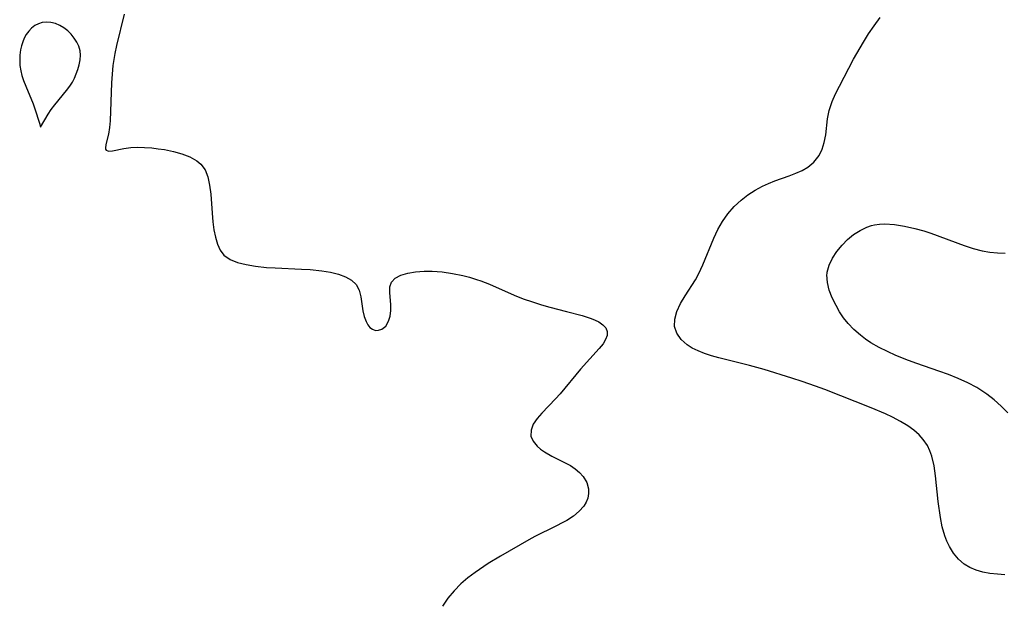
# Model space of a CAD drawing. Header units: metres. Extents: x 1073367 to 1082519, y 1569854 to 1574957.
# Tile 514 of 656: x 1077825 to 1078003, y 1573553 to 1573659. Entities that reach past the tile are written whole.
import ezdxf

# ---------------------------------------------------------------- set-up
doc = ezdxf.new("R2010")
doc.units = ezdxf.units.M
doc.layers.add('CGG_CurvaNivelLidar_v1', color=253, linetype='Continuous', lineweight=30)

msp = doc.modelspace()

# ---------------------------------------------------------------- linework, layer by layer
at = {"layer": 'CGG_CurvaNivelLidar_v1'}
for p, q in [((1077843.5994, 1573660.2022, 70.5), (1077842.2163, 1573654.5728, 70.5)), ((1077979.1243, 1573658.123, 70.5), (1077980.2406, 1573659.6331, 70.5)), ((1077826.9047, 1573657.6878, 70.5), (1077826.3785, 1573657.1463, 70.5)), ((1077827.4866, 1573658.1424, 70.5), (1077826.9047, 1573657.6878, 70.5)), ((1077828.1152, 1573658.4937, 70.5), (1077827.4866, 1573658.1424, 70.5)), ((1077828.7845, 1573658.7173, 70.5), (1077828.1152, 1573658.4937, 70.5)), ((1077829.5684, 1573658.7925, 70.5), (1077828.7845, 1573658.7173, 70.5)), ((1077830.3762, 1573658.7114, 70.5), (1077829.5684, 1573658.7925, 70.5)), ((1077831.1869, 1573658.5019, 70.5), (1077830.3762, 1573658.7114, 70.5)), ((1077831.9796, 1573658.1798, 70.5), (1077831.1869, 1573658.5019, 70.5)), ((1077832.7316, 1573657.7498, 70.5), (1077831.9796, 1573658.1798, 70.5)), ((1077833.4225, 1573657.2131, 70.5), (1077832.7316, 1573657.7498, 70.5)), ((1077978.1333, 1573656.6587, 70.5), (1077979.1243, 1573658.123, 70.5)), ((1077825.5736, 1573655.8958, 70.5), (1077825.2911, 1573655.2165, 70.5)), ((1077825.9218, 1573656.5279, 70.5), (1077825.5736, 1573655.8958, 70.5)), ((1077826.3785, 1573657.1463, 70.5), (1077825.9218, 1573656.5279, 70.5)), ((1077834.047, 1573656.5922, 70.5), (1077833.4225, 1573657.2131, 70.5)), ((1077834.5998, 1573655.9086, 70.5), (1077834.047, 1573656.5922, 70.5)), ((1077835.0682, 1573655.1773, 70.5), (1077834.5998, 1573655.9086, 70.5)), ((1077977.1965, 1573655.1639, 70.5), (1077978.1333, 1573656.6587, 70.5)), ((1077825.0687, 1573654.5018, 70.5), (1077824.9049, 1573653.761, 70.5)), ((1077825.2911, 1573655.2165, 70.5), (1077825.0687, 1573654.5018, 70.5)), ((1077835.4311, 1573654.408, 70.5), (1077835.0682, 1573655.1773, 70.5)), ((1077835.6571, 1573653.606, 70.5), (1077835.4311, 1573654.408, 70.5)), ((1077842.2163, 1573654.5728, 70.5), (1077841.909, 1573653.0945, 70.5)), ((1077975.4336, 1573652.0829, 70.5), (1077977.1965, 1573655.1639, 70.5)), ((1077824.784, 1573652.8246, 70.5), (1077824.7468, 1573651.8734, 70.5)), ((1077824.9049, 1573653.761, 70.5), (1077824.784, 1573652.8246, 70.5)), ((1077835.6499, 1573651.945, 70.5), (1077835.7195, 1573652.7853, 70.5)), ((1077835.7195, 1573652.7853, 70.5), (1077835.6571, 1573653.606, 70.5)), ((1077841.909, 1573653.0945, 70.5), (1077841.7314, 1573652.0321, 70.5)), ((1077972.8517, 1573647.2372, 70.5), (1077975.4336, 1573652.0829, 70.5)), ((1077824.7468, 1573651.8734, 70.5), (1077824.793, 1573650.9187, 70.5)), ((1077824.793, 1573650.9187, 70.5), (1077824.9315, 1573649.9712, 70.5)), ((1077835.2438, 1573650.239, 70.5), (1077835.4826, 1573651.0937, 70.5)), ((1077835.4826, 1573651.0937, 70.5), (1077835.6499, 1573651.945, 70.5)), ((1077841.5896, 1573650.965, 70.5), (1077841.439, 1573649.3757, 70.5)), ((1077841.7314, 1573652.0321, 70.5), (1077841.5896, 1573650.965, 70.5)), ((1077824.9315, 1573649.9712, 70.5), (1077825.141, 1573649.1373, 70.5)), ((1077825.141, 1573649.1373, 70.5), (1077825.4444, 1573648.2354, 70.5)), ((1077834.2711, 1573647.9446, 70.5), (1077834.6539, 1573648.6862, 70.5)), ((1077834.6539, 1573648.6862, 70.5), (1077834.9743, 1573649.4553, 70.5)), ((1077834.9743, 1573649.4553, 70.5), (1077835.2438, 1573650.239, 70.5)), ((1077841.439, 1573649.3757, 70.5), (1077841.341, 1573647.7929, 70.5)), ((1077825.4444, 1573648.2354, 70.5), (1077825.8306, 1573647.2377, 70.5)), ((1077825.8306, 1573647.2377, 70.5), (1077827.1519, 1573644.0105, 70.5)), ((1077833.2166, 1573646.4497, 70.5), (1077833.8007, 1573647.219, 70.5)), ((1077833.8007, 1573647.219, 70.5), (1077834.2711, 1573647.9446, 70.5)), ((1077841.341, 1573647.7929, 70.5), (1077841.0965, 1573640.9702, 70.5)), ((1077972.1608, 1573645.8524, 70.5), (1077972.8517, 1573647.2372, 70.5)), ((1077831.1107, 1573643.8746, 70.5), (1077833.2166, 1573646.4497, 70.5)), ((1077971.5579, 1573644.4744, 70.5), (1077972.1608, 1573645.8524, 70.5)), ((1077827.1519, 1573644.0105, 70.5), (1077827.5431, 1573642.9706, 70.5)), ((1077830.4509, 1573643.0014, 70.5), (1077831.1107, 1573643.8746, 70.5)), ((1077971.0125, 1573642.8078, 70.5), (1077971.5579, 1573644.4744, 70.5)), ((1077827.5431, 1573642.9706, 70.5), (1077828.2812, 1573640.7183, 70.5)), ((1077828.5, 1573639.8004, 70.5), (1077829.8822, 1573642.1608, 70.5)), ((1077829.8822, 1573642.1608, 70.5), (1077830.4509, 1573643.0014, 70.5)), ((1077970.7307, 1573641.3414, 70.5), (1077971.0125, 1573642.8078, 70.5)), ((1077828.2812, 1573640.7183, 70.5), (1077828.4998, 1573639.908, 70.5)), ((1077828.4998, 1573639.908, 70.5), (1077828.5, 1573639.8004, 70.5)), ((1077840.9827, 1573639.7816, 70.5), (1077840.7663, 1573638.5795, 70.5)), ((1077841.0965, 1573640.9702, 70.5), (1077840.9827, 1573639.7816, 70.5)), ((1077970.3897, 1573638.439, 70.5), (1077970.7307, 1573641.3414, 70.5)), ((1077840.7663, 1573638.5795, 70.5), (1077840.3149, 1573636.6643, 70.5)), ((1077970.1392, 1573637.0446, 70.5), (1077970.3897, 1573638.439, 70.5)), ((1077840.3149, 1573636.6643, 70.5), (1077840.251, 1573636.0191, 70.5)), ((1077843.5688, 1573635.9607, 70.5), (1077844.8085, 1573636.1376, 70.5)), ((1077844.8085, 1573636.1376, 70.5), (1077846.0162, 1573636.1929, 70.5)), ((1077846.0162, 1573636.1929, 70.5), (1077847.2926, 1573636.1586, 70.5)), ((1077847.2926, 1573636.1586, 70.5), (1077848.6144, 1573636.0569, 70.5)), ((1077969.7605, 1573635.8345, 70.5), (1077970.1392, 1573637.0446, 70.5)), ((1077840.251, 1573636.0191, 70.5), (1077840.2795, 1573635.852, 70.5)), ((1077840.2795, 1573635.852, 70.5), (1077840.3932, 1573635.6575, 70.5)), ((1077840.3932, 1573635.6575, 70.5), (1077840.6944, 1573635.5147, 70.5)), ((1077840.6944, 1573635.5147, 70.5), (1077840.8244, 1573635.4963, 70.5)), ((1077840.8244, 1573635.4963, 70.5), (1077841.541, 1573635.5466, 70.5)), ((1077841.541, 1573635.5466, 70.5), (1077843.5688, 1573635.9607, 70.5)), ((1077848.6144, 1573636.0569, 70.5), (1077849.7663, 1573635.9282, 70.5)), ((1077849.7663, 1573635.9282, 70.5), (1077850.9211, 1573635.7596, 70.5)), ((1077850.9211, 1573635.7596, 70.5), (1077852.5316, 1573635.442, 70.5)), ((1077852.5316, 1573635.442, 70.5), (1077854.0737, 1573635.0172, 70.5)), ((1077854.0737, 1573635.0172, 70.5), (1077855.4987, 1573634.4616, 70.5)), ((1077855.4987, 1573634.4616, 70.5), (1077856.7311, 1573633.753, 70.5)), ((1077968.7464, 1573634.074, 70.5), (1077969.2021, 1573634.7162, 70.5)), ((1077969.2021, 1573634.7162, 70.5), (1077969.7605, 1573635.8345, 70.5)), ((1077856.7311, 1573633.753, 70.5), (1077857.481, 1573633.1137, 70.5)), ((1077857.481, 1573633.1137, 70.5), (1077858.2394, 1573632.0953, 70.5)), ((1077966.122, 1573631.9978, 70.5), (1077967.1363, 1573632.5992, 70.5)), ((1077967.1363, 1573632.5992, 70.5), (1077968.2143, 1573633.4846, 70.5)), ((1077968.2143, 1573633.4846, 70.5), (1077968.7464, 1573634.074, 70.5)), ((1077858.2394, 1573632.0953, 70.5), (1077858.7461, 1573630.842, 70.5)), ((1077858.7461, 1573630.842, 70.5), (1077859.0737, 1573629.3302, 70.5)), ((1077961.2025, 1573630.1088, 70.5), (1077963.7831, 1573631.0146, 70.5)), ((1077963.7831, 1573631.0146, 70.5), (1077965.0179, 1573631.4867, 70.5)), ((1077965.0179, 1573631.4867, 70.5), (1077966.122, 1573631.9978, 70.5)), ((1077859.0737, 1573629.3302, 70.5), (1077859.2659, 1573627.6971, 70.5)), ((1077957.6125, 1573628.4271, 70.5), (1077958.9563, 1573629.1555, 70.5)), ((1077958.9563, 1573629.1555, 70.5), (1077960.0715, 1573629.6621, 70.5)), ((1077960.0715, 1573629.6621, 70.5), (1077961.2025, 1573630.1088, 70.5)), ((1077859.2659, 1573627.6971, 70.5), (1077859.5038, 1573624.2689, 70.5)), ((1077955.1123, 1573626.6497, 70.5), (1077956.3265, 1573627.5909, 70.5)), ((1077956.3265, 1573627.5909, 70.5), (1077957.6125, 1573628.4271, 70.5)), ((1077952.7153, 1573624.1716, 70.5), (1077953.8534, 1573625.4698, 70.5)), ((1077953.8534, 1573625.4698, 70.5), (1077955.1123, 1573626.6497, 70.5)), ((1077859.5038, 1573624.2689, 70.5), (1077859.6531, 1573622.7003, 70.5)), ((1077951.7136, 1573622.7645, 70.5), (1077952.7153, 1573624.1716, 70.5)), ((1077859.6531, 1573622.7003, 70.5), (1077859.8431, 1573621.2969, 70.5)), ((1077950.895, 1573621.3219, 70.5), (1077951.7136, 1573622.7645, 70.5)), ((1077977.8277, 1573621.7879, 70), (1077978.688, 1573622.0712, 70)), ((1077978.688, 1573622.0712, 70), (1077979.2027, 1573622.189, 70)), ((1077979.2027, 1573622.189, 70), (1077980.1254, 1573622.3168, 70)), ((1077980.1254, 1573622.3168, 70), (1077981.0738, 1573622.3577, 70)), ((1077981.0738, 1573622.3577, 70), (1077982.8366, 1573622.2516, 70)), ((1077982.8366, 1573622.2516, 70), (1077984.6421, 1573621.9652, 70)), ((1077984.6421, 1573621.9652, 70), (1077986.471, 1573621.546, 70)), ((1077859.8431, 1573621.2969, 70.5), (1077860.1032, 1573619.9589, 70.5)), ((1077950.1668, 1573619.759, 70.5), (1077950.895, 1573621.3219, 70.5)), ((1077974.3367, 1573619.5126, 70), (1077975.42, 1573620.4119, 70)), ((1077975.42, 1573620.4119, 70), (1077976.584, 1573621.1835, 70)), ((1077976.584, 1573621.1835, 70), (1077977.8277, 1573621.7879, 70)), ((1077986.471, 1573621.546, 70), (1077988.092, 1573621.0887, 70)), ((1077988.092, 1573621.0887, 70), (1077989.4108, 1573620.6564, 70)), ((1077989.4108, 1573620.6564, 70), (1077995.3879, 1573618.4293, 70)), ((1077860.1032, 1573619.9589, 70.5), (1077860.466, 1573618.7209, 70.5)), ((1077860.466, 1573618.7209, 70.5), (1077860.9702, 1573617.6235, 70.5)), ((1077948.2147, 1573614.9544, 70.5), (1077950.1668, 1573619.759, 70.5)), ((1077972.397, 1573617.3811, 70), (1077973.3413, 1573618.5172, 70)), ((1077973.3413, 1573618.5172, 70), (1077974.3367, 1573619.5126, 70)), ((1077995.3879, 1573618.4293, 70), (1077997.0206, 1573617.8891, 70)), ((1077860.9702, 1573617.6235, 70.5), (1077861.6622, 1573616.7147, 70.5)), ((1077861.6622, 1573616.7147, 70.5), (1077862.7691, 1573615.9263, 70.5)), ((1077971.6021, 1573616.1816, 70), (1077972.397, 1573617.3811, 70)), ((1077997.0206, 1573617.8891, 70), (1077998.6575, 1573617.4641, 70)), ((1077998.6575, 1573617.4641, 70), (1078000.0288, 1573617.2297, 70)), ((1078000.0288, 1573617.2297, 70), (1078001.3992, 1573617.0992, 70)), ((1078001.3992, 1573617.0992, 70), (1078002.8263, 1573617.0653, 70)), ((1077862.7691, 1573615.9263, 70.5), (1077864.1301, 1573615.3856, 70.5)), ((1077864.1301, 1573615.3856, 70.5), (1077865.6756, 1573615.0123, 70.5)), ((1077865.6756, 1573615.0123, 70.5), (1077867.3505, 1573614.7402, 70.5)), ((1077867.3505, 1573614.7402, 70.5), (1077869.3277, 1573614.509, 70.5)), ((1077947.483, 1573613.4031, 70.5), (1077948.2147, 1573614.9544, 70.5)), ((1077970.658, 1573613.6329, 70), (1077971.0025, 1573614.93, 70)), ((1077971.0025, 1573614.93, 70), (1077971.6021, 1573616.1816, 70)), ((1077869.3277, 1573614.509, 70.5), (1077870.885, 1573614.3971, 70.5)), ((1077870.885, 1573614.3971, 70.5), (1077875.6541, 1573614.2002, 70.5)), ((1077875.6541, 1573614.2002, 70.5), (1077877.2229, 1573614.1064, 70.5)), ((1077877.2229, 1573614.1064, 70.5), (1077879.3241, 1573613.8949, 70.5)), ((1077879.3241, 1573613.8949, 70.5), (1077880.8814, 1573613.6372, 70.5)), ((1077880.8814, 1573613.6372, 70.5), (1077882.3281, 1573613.2798, 70.5)), ((1077882.3281, 1573613.2798, 70.5), (1077883.6235, 1573612.8068, 70.5)), ((1077892.6124, 1573612.5438, 70.5), (1077893.6123, 1573613.0711, 70.5)), ((1077893.6123, 1573613.0711, 70.5), (1077894.8552, 1573613.4506, 70.5)), ((1077894.8552, 1573613.4506, 70.5), (1077896.2772, 1573613.6983, 70.5)), ((1077896.2772, 1573613.6983, 70.5), (1077897.8278, 1573613.8199, 70.5)), ((1077897.8278, 1573613.8199, 70.5), (1077898.5608, 1573613.8328, 70.5)), ((1077898.5608, 1573613.8328, 70.5), (1077899.3045, 1573613.8191, 70.5)), ((1077899.3045, 1573613.8191, 70.5), (1077901.1121, 1573613.6862, 70.5)), ((1077901.1121, 1573613.6862, 70.5), (1077902.9566, 1573613.4243, 70.5)), ((1077902.9566, 1573613.4243, 70.5), (1077904.8122, 1573613.0398, 70.5)), ((1077904.8122, 1573613.0398, 70.5), (1077906.046, 1573612.7147, 70.5)), ((1077946.8602, 1573612.2755, 70.5), (1077947.483, 1573613.4031, 70.5)), ((1077970.6096, 1573613.139, 70), (1077970.6293, 1573613.4011, 70)), ((1077970.6946, 1573611.7722, 70), (1077970.6096, 1573613.139, 70)), ((1077970.6293, 1573613.4011, 70), (1077970.658, 1573613.6329, 70)), ((1077883.6235, 1573612.8068, 70.5), (1077884.7164, 1573612.1949, 70.5)), ((1077884.7164, 1573612.1949, 70.5), (1077885.5428, 1573611.4126, 70.5)), ((1077885.5428, 1573611.4126, 70.5), (1077886.0783, 1573610.3863, 70.5)), ((1077891.6428, 1573610.9823, 70.5), (1077891.9359, 1573611.8418, 70.5)), ((1077891.9359, 1573611.8418, 70.5), (1077892.6124, 1573612.5438, 70.5)), ((1077906.046, 1573612.7147, 70.5), (1077907.2706, 1573612.3402, 70.5)), ((1077907.2706, 1573612.3402, 70.5), (1077908.0824, 1573612.0632, 70.5)), ((1077908.0824, 1573612.0632, 70.5), (1077909.6184, 1573611.4634, 70.5)), ((1077909.6184, 1573611.4634, 70.5), (1077914.1211, 1573609.4873, 70.5)), ((1077944.985, 1573609.3669, 70.5), (1077946.8602, 1573612.2755, 70.5)), ((1077971.0372, 1573610.3823, 70), (1077970.6946, 1573611.7722, 70)), ((1077886.0783, 1573610.3863, 70.5), (1077886.3739, 1573609.208, 70.5)), ((1077891.6018, 1573609.9801, 70.5), (1077891.6428, 1573610.9823, 70.5)), ((1077891.7798, 1573607.7283, 70.5), (1077891.6018, 1573609.9801, 70.5)), ((1077914.1211, 1573609.4873, 70.5), (1077915.7392, 1573608.8491, 70.5)), ((1077971.5763, 1573608.984, 70), (1077971.0372, 1573610.3823, 70)), ((1077886.3739, 1573609.208, 70.5), (1077886.743, 1573606.6824, 70.5)), ((1077891.7843, 1573606.6898, 70.5), (1077891.7798, 1573607.7283, 70.5)), ((1077915.7392, 1573608.8491, 70.5), (1077917.3792, 1573608.2717, 70.5)), ((1077917.3792, 1573608.2717, 70.5), (1077919.0315, 1573607.7566, 70.5)), ((1077919.0315, 1573607.7566, 70.5), (1077920.5582, 1573607.3345, 70.5)), ((1077943.4852, 1573606.5556, 70.5), (1077944.1399, 1573607.9658, 70.5)), ((1077944.1399, 1573607.9658, 70.5), (1077944.985, 1573609.3669, 70.5)), ((1077972.2656, 1573607.5914, 70), (1077971.5763, 1573608.984, 70)), ((1077886.743, 1573606.6824, 70.5), (1077886.9849, 1573605.6414, 70.5)), ((1077891.6736, 1573605.6922, 70.5), (1077891.7843, 1573606.6898, 70.5)), ((1077920.5582, 1573607.3345, 70.5), (1077923.5623, 1573606.5578, 70.5)), ((1077923.5623, 1573606.5578, 70.5), (1077926.3747, 1573605.7867, 70.5)), ((1077943.1026, 1573605.1647, 70.5), (1077943.4852, 1573606.5556, 70.5)), ((1077972.9079, 1573606.4871, 70), (1077972.2656, 1573607.5914, 70)), ((1077973.629, 1573605.4123, 70), (1077972.9079, 1573606.4871, 70)), ((1077886.9849, 1573605.6414, 70.5), (1077887.3309, 1573604.7025, 70.5)), ((1077887.3309, 1573604.7025, 70.5), (1077887.6506, 1573604.1297, 70.5)), ((1077887.6506, 1573604.1297, 70.5), (1077888.0327, 1573603.6658, 70.5)), ((1077890.8761, 1573603.9135, 70.5), (1077891.4144, 1573604.7922, 70.5)), ((1077891.4144, 1573604.7922, 70.5), (1077891.6736, 1573605.6922, 70.5)), ((1077926.3747, 1573605.7867, 70.5), (1077927.9872, 1573605.2675, 70.5)), ((1077927.9872, 1573605.2675, 70.5), (1077928.7168, 1573604.9802, 70.5)), ((1077928.7168, 1573604.9802, 70.5), (1077929.3694, 1573604.6622, 70.5)), ((1077929.3694, 1573604.6622, 70.5), (1077930.1216, 1573604.1515, 70.5)), ((1077930.1216, 1573604.1515, 70.5), (1077930.6556, 1573603.5646, 70.5)), ((1077943.0816, 1573603.8272, 70.5), (1077943.1026, 1573605.1647, 70.5)), ((1077974.4372, 1573604.3846, 70), (1077973.629, 1573605.4123, 70)), ((1077975.4848, 1573603.2793, 70), (1077974.4372, 1573604.3846, 70)), ((1077888.0327, 1573603.6658, 70.5), (1077888.5055, 1573603.3175, 70.5)), ((1077888.5055, 1573603.3175, 70.5), (1077889.0234, 1573603.136, 70.5)), ((1077889.0234, 1573603.136, 70.5), (1077889.5954, 1573603.1377, 70.5)), ((1077889.5954, 1573603.1377, 70.5), (1077890.1539, 1573603.3294, 70.5)), ((1077890.1539, 1573603.3294, 70.5), (1077890.8761, 1573603.9135, 70.5)), ((1077930.6556, 1573603.5646, 70.5), (1077930.9227, 1573602.9077, 70.5)), ((1077930.9227, 1573602.9077, 70.5), (1077930.8923, 1573602.2175, 70.5)), ((1077943.485, 1573602.6071, 70.5), (1077943.0816, 1573603.8272, 70.5)), ((1077944.2547, 1573601.4989, 70.5), (1077943.485, 1573602.6071, 70.5)), ((1077976.6453, 1573602.2638, 70), (1077975.4848, 1573603.2793, 70)), ((1077977.5831, 1573601.5612, 70), (1077976.6453, 1573602.2638, 70)), ((1077930.1467, 1573600.7167, 70.5), (1077929.4488, 1573599.8452, 70.5)), ((1077930.6178, 1573601.4823, 70.5), (1077930.1467, 1573600.7167, 70.5)), ((1077930.8923, 1573602.2175, 70.5), (1077930.6178, 1573601.4823, 70.5)), ((1077945.3272, 1573600.5337, 70.5), (1077944.2547, 1573601.4989, 70.5)), ((1077946.284, 1573599.9313, 70.5), (1077945.3272, 1573600.5337, 70.5)), ((1077978.5688, 1573600.9084, 70), (1077977.5831, 1573601.5612, 70)), ((1077980.021, 1573600.0674, 70), (1077978.5688, 1573600.9084, 70)), ((1077929.4488, 1573599.8452, 70.5), (1077926.1016, 1573596.1249, 70.5)), ((1077947.3534, 1573599.4094, 70.5), (1077946.284, 1573599.9313, 70.5)), ((1077948.5108, 1573598.9515, 70.5), (1077947.3534, 1573599.4094, 70.5)), ((1077949.7755, 1573598.5313, 70.5), (1077948.5108, 1573598.9515, 70.5)), ((1077981.533, 1573599.3013, 70), (1077980.021, 1573600.0674, 70)), ((1077983.0888, 1573598.5963, 70), (1077981.533, 1573599.3013, 70)), ((1077951.0942, 1573598.1505, 70.5), (1077949.7755, 1573598.5313, 70.5)), ((1077956.6434, 1573596.7727, 70.5), (1077951.0942, 1573598.1505, 70.5)), ((1077985.3418, 1573597.683, 70), (1077983.0888, 1573598.5963, 70)), ((1077986.8474, 1573597.1252, 70), (1077985.3418, 1573597.683, 70)), ((1077990.8073, 1573595.7785, 70), (1077986.8474, 1573597.1252, 70)), ((1077926.1016, 1573596.1249, 70.5), (1077922.4098, 1573591.6803, 70.5)), ((1077959.2593, 1573596.0527, 70.5), (1077956.6434, 1573596.7727, 70.5)), ((1077964.276, 1573594.518, 70.5), (1077959.2593, 1573596.0527, 70.5)), ((1077992.5952, 1573595.1397, 70), (1077990.8073, 1573595.7785, 70)), ((1077966.1526, 1573593.9088, 70.5), (1077964.276, 1573594.518, 70.5)), ((1077968.5238, 1573593.0866, 70.5), (1077966.1526, 1573593.9088, 70.5)), ((1077994.3494, 1573594.4438, 70), (1077992.5952, 1573595.1397, 70)), ((1077996.0557, 1573593.6714, 70), (1077994.3494, 1573594.4438, 70)), ((1077997.6962, 1573592.7976, 70), (1077996.0557, 1573593.6714, 70)), ((1077922.4098, 1573591.6803, 70.5), (1077921.574, 1573590.7448, 70.5)), ((1077970.2215, 1573592.4517, 70.5), (1077968.5238, 1573593.0866, 70.5)), ((1077978.5965, 1573589.1668, 70.5), (1077970.2215, 1573592.4517, 70.5)), ((1077999.5195, 1573591.6028, 70), (1077997.6962, 1573592.7976, 70)), ((1078000.843, 1573590.5723, 70), (1077999.5195, 1573591.6028, 70)), ((1077921.574, 1573590.7448, 70.5), (1077919.1074, 1573588.2123, 70.5)), ((1078002.1054, 1573589.4587, 70), (1078000.843, 1573590.5723, 70)), ((1077919.1074, 1573588.2123, 70.5), (1077918.2239, 1573587.2021, 70.5)), ((1077981.2017, 1573588.0488, 70.5), (1077978.5965, 1573589.1668, 70.5)), ((1077982.4576, 1573587.45, 70.5), (1077981.2017, 1573588.0488, 70.5)), ((1078003.3073, 1573588.2704, 70), (1078002.1054, 1573589.4587, 70)), ((1077918.2239, 1573587.2021, 70.5), (1077917.5462, 1573586.191, 70.5)), ((1077983.8827, 1573586.6989, 70.5), (1077982.4576, 1573587.45, 70.5)), ((1077985.2267, 1573585.8853, 70.5), (1077983.8827, 1573586.6989, 70.5)), ((1077917.1446, 1573585.114, 70.5), (1077917.1262, 1573584.0582, 70.5)), ((1077917.5462, 1573586.191, 70.5), (1077917.1446, 1573585.114, 70.5)), ((1077986.3167, 1573585.1057, 70.5), (1077985.2267, 1573585.8853, 70.5)), ((1077987.3011, 1573584.2471, 70.5), (1077986.3167, 1573585.1057, 70.5)), ((1077917.1262, 1573584.0582, 70.5), (1077917.5162, 1573583.0993, 70.5)), ((1077917.5162, 1573583.0993, 70.5), (1077918.2441, 1573582.2224, 70.5)), ((1077988.0206, 1573583.4585, 70.5), (1077987.3011, 1573584.2471, 70.5)), ((1077988.7875, 1573582.3297, 70.5), (1077988.0206, 1573583.4585, 70.5)), ((1077918.2441, 1573582.2224, 70.5), (1077918.8701, 1573581.6957, 70.5)), ((1077918.8701, 1573581.6957, 70.5), (1077919.5851, 1573581.2057, 70.5)), ((1077919.5851, 1573581.2057, 70.5), (1077920.9199, 1573580.4489, 70.5)), ((1077989.2312, 1573581.4061, 70.5), (1077988.7875, 1573582.3297, 70.5)), ((1077989.5762, 1573580.4239, 70.5), (1077989.2312, 1573581.4061, 70.5)), ((1077920.9199, 1573580.4489, 70.5), (1077923.3164, 1573579.2445, 70.5)), ((1077923.3164, 1573579.2445, 70.5), (1077924.2567, 1573578.7195, 70.5)), ((1077989.9751, 1573578.6969, 70.5), (1077989.5762, 1573580.4239, 70.5)), ((1077924.2567, 1573578.7195, 70.5), (1077925.1331, 1573578.1288, 70.5)), ((1077925.1331, 1573578.1288, 70.5), (1077925.9147, 1573577.4676, 70.5)), ((1077925.9147, 1573577.4676, 70.5), (1077926.5705, 1573576.7343, 70.5)), ((1077990.2326, 1573576.8802, 70.5), (1077989.9751, 1573578.6969, 70.5)), ((1077926.5705, 1573576.7343, 70.5), (1077927.1955, 1573575.6608, 70.5)), ((1077927.1955, 1573575.6608, 70.5), (1077927.5205, 1573574.5105, 70.5)), ((1077990.7233, 1573572.2517, 70.5), (1077990.2326, 1573576.8802, 70.5)), ((1077927.5205, 1573574.5105, 70.5), (1077927.553, 1573573.692, 70.5)), ((1077927.1232, 1573572.1126, 70.5), (1077926.6983, 1573571.4109, 70.5)), ((1077927.4096, 1573572.8499, 70.5), (1077927.1232, 1573572.1126, 70.5)), ((1077927.553, 1573573.692, 70.5), (1077927.4096, 1573572.8499, 70.5)), ((1077991.1144, 1573569.3707, 70.5), (1077990.7233, 1573572.2517, 70.5)), ((1077925.8558, 1573570.4634, 70.5), (1077924.8024, 1573569.6012, 70.5)), ((1077926.6983, 1573571.4109, 70.5), (1077925.8558, 1573570.4634, 70.5)), ((1077923.5888, 1573568.8134, 70.5), (1077922.8996, 1573568.4248, 70.5)), ((1077924.8024, 1573569.6012, 70.5), (1077923.5888, 1573568.8134, 70.5)), ((1077991.4362, 1573567.6831, 70.5), (1077991.1144, 1573569.3707, 70.5)), ((1077921.6311, 1573567.7676, 70.5), (1077917.8513, 1573565.9055, 70.5)), ((1077922.8996, 1573568.4248, 70.5), (1077921.6311, 1573567.7676, 70.5)), ((1077991.8833, 1573566.0676, 70.5), (1077991.4362, 1573567.6831, 70.5)), ((1077916.7482, 1573565.3226, 70.5), (1077911.6172, 1573562.3832, 70.5)), ((1077917.8513, 1573565.9055, 70.5), (1077916.7482, 1573565.3226, 70.5)), ((1077992.2671, 1573565.0683, 70.5), (1077991.8833, 1573566.0676, 70.5)), ((1077992.7271, 1573564.1209, 70.5), (1077992.2671, 1573565.0683, 70.5)), ((1077993.483, 1573562.9164, 70.5), (1077992.7271, 1573564.1209, 70.5)), ((1077911.6172, 1573562.3832, 70.5), (1077909.4155, 1573561.0288, 70.5)), ((1077994.378, 1573561.8481, 70.5), (1077993.483, 1573562.9164, 70.5)), ((1077995.4148, 1573560.946, 70.5), (1077994.378, 1573561.8481, 70.5)), ((1077909.4155, 1573561.0288, 70.5), (1077907.0581, 1573559.4474, 70.5)), ((1077996.4435, 1573560.3143, 70.5), (1077995.4148, 1573560.946, 70.5)), ((1077997.5664, 1573559.8254, 70.5), (1077996.4435, 1573560.3143, 70.5)), ((1077998.7649, 1573559.4703, 70.5), (1077997.5664, 1573559.8254, 70.5)), ((1077905.7149, 1573558.4486, 70.5), (1077904.4554, 1573557.3698, 70.5)), ((1077907.0581, 1573559.4474, 70.5), (1077905.7149, 1573558.4486, 70.5)), ((1078000.0572, 1573559.2346, 70.5), (1077998.7649, 1573559.4703, 70.5)), ((1078001.3993, 1573559.0966, 70.5), (1078000.0572, 1573559.2346, 70.5)), ((1078002.7804, 1573559.0216, 70.5), (1078001.3993, 1573559.0966, 70.5)), ((1077903.2421, 1573556.1134, 70.5), (1077902.1383, 1573554.7569, 70.5)), ((1077904.4554, 1573557.3698, 70.5), (1077903.2421, 1573556.1134, 70.5)), ((1077902.1383, 1573554.7569, 70.5), (1077901.1281, 1573553.3262, 70.5))]:
    msp.add_line(p, q, dxfattribs=at)

doc.saveas('drawing.dxf')
